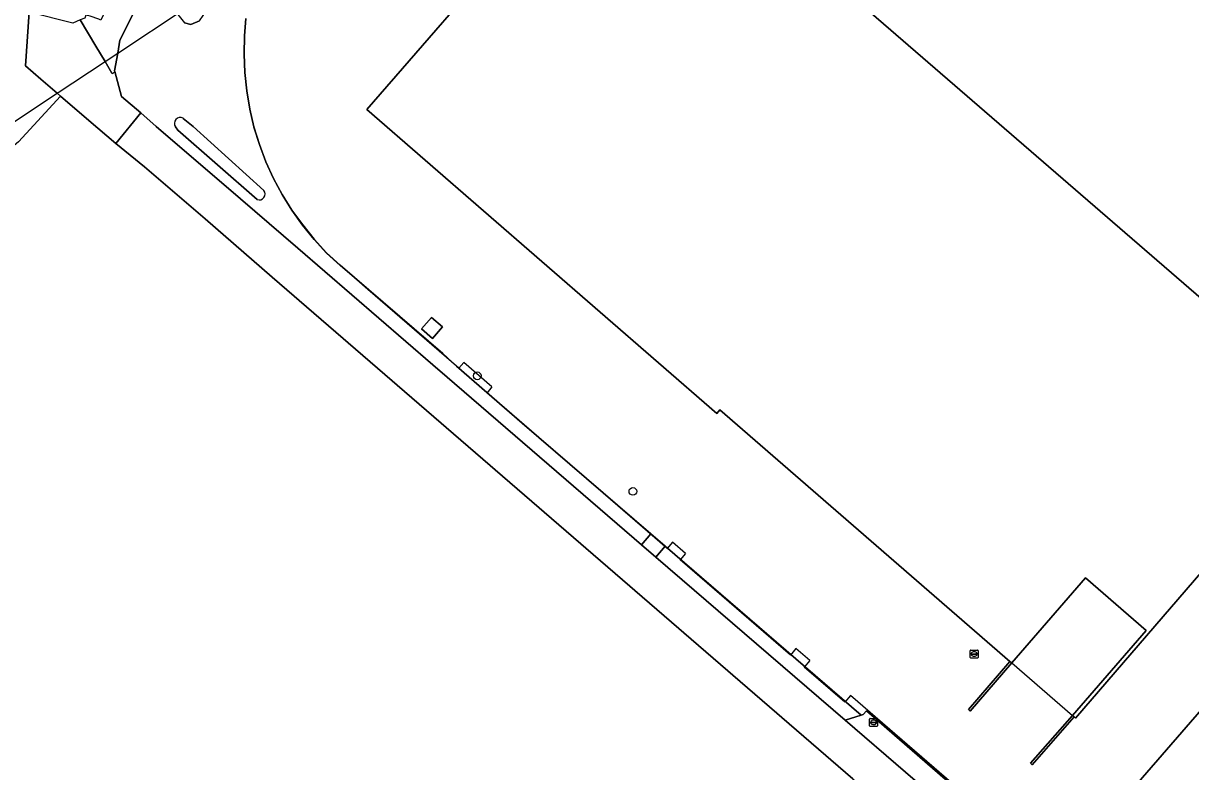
# Model space of a CAD drawing. Extents: x 156141 to 158132, y 385651 to 388333.
# Drawn here: x 156315.4 to 156462.7, y 387271.6 to 387366.1 of the extents above; entities that cross this region are included whole.
import ezdxf

# ---------------------------------------------------------------- set-up
doc = ezdxf.new("R2010")
doc.units = 0
for name, color, linetype in [('IMGEO_Berm_onverhard', 7, 'Continuous'), ('IMGEO_Boom', 7, 'Continuous'), ('IMGEO_Bouwland', 7, 'Continuous'), ('IMGEO_Duiker', 7, 'Continuous'), ('IMGEO_Erf', 7, 'Continuous'), ('IMGEO_Fietspad_open', 7, 'Continuous'), ('IMGEO_Grasland_agrarisch', 7, 'Continuous'), ('IMGEO_Groenvoorziening', 7, 'Continuous'), ('IMGEO_Hek', 7, 'Continuous'), ('IMGEO_Kolk', 7, 'Continuous'), ('IMGEO_Lage_trafo', 7, 'Continuous'), ('IMGEO_Muur', 7, 'Continuous'), ('IMGEO_Oever', 7, 'Continuous'), ('IMGEO_Pand', 7, 'Continuous'), ('IMGEO_Pand_overbouw', 7, 'Continuous'), ('IMGEO_Rijbaan_lokaal_gesloten', 7, 'Continuous'), ('IMGEO_Rijbaan_lokaal_open', 7, 'Continuous'), ('IMGEO_Rioolput', 7, 'Continuous'), ('IMGEO_Voetpad_open', 7, 'Continuous'), ('IMGEO_Waterloop', 7, 'Continuous')]:
    doc.layers.add(name, color=color, linetype=linetype)

msp = doc.modelspace()

# ---------------------------------------------------------------- linework, layer by layer
at = {"layer": 'IMGEO_Berm_onverhard'}
msp.add_lwpolyline([(156396.37, 387300.08), (156395.19, 387298.72), (156419.06, 387278.12), (156421.09, 387278.78)], close=True, dxfattribs=at)
at = {"layer": 'IMGEO_Boom'}
for centre in [(156372.64, 387321.6), (156392.28, 387307.01)]:
    msp.add_circle(centre, 0.489, dxfattribs=at)
at = {"layer": 'IMGEO_Bouwland'}
msp.add_lwpolyline([(156420.04, 387270.72), (156346.77, 387334.07), (156338.29, 387341.43), (156330.65, 387347.98), (156327.05, 387350.93), (156323.64, 387353.85), (156320.06, 387356.92), (156314.77, 387351.15), (156312.8, 387349.49), (156303.17, 387340.79), (156297.87, 387335.47), (156289.11, 387327.51), (156281.29, 387320.18), (156271.96, 387311.16), (156265.52, 387305.48), (156267.91, 387294.21), (156273.62, 387258.67)], dxfattribs=at)
at = {"layer": 'IMGEO_Duiker'}
msp.add_lwpolyline([(156313.6, 387353.29), (156319.64, 387357.28), (156325.67, 387361.26), (156327.27, 387362.32), (156335.66, 387367.87)], dxfattribs=at)
at = {"layer": 'IMGEO_Erf'}
for points in [[(156481.08, 387316.61), (156448.14, 387278.37), (156447.95, 387278.54), (156442.68, 387272.5), (156442.47, 387272.7), (156447.73, 387278.73), (156457.03, 387289.46), (156449.39, 387296.09), (156440.09, 387285.36), (156434.82, 387279.28), (156434.63, 387279.46), (156439.86, 387285.56), (156403.26, 387317.31), (156402.86, 387316.84), (156358.72, 387355.23), (156378.1, 387377.58)], [(156343.44, 387366.71), (156343.27, 387364.52), (156343.23, 387362.2), (156343.31, 387359.89), (156343.57, 387357.58), (156343.95, 387355.28), (156344.46, 387353.02), (156345.17, 387350.8), (156345.97, 387348.63), (156346.93, 387346.52), (156348.03, 387344.49), (156349.26, 387342.52), (156350.62, 387340.64), (156352.07, 387338.84), (156353.61, 387337.11), (156355.33, 387335.56), (156368.28, 387324.4), (156370.03, 387322.84), (156378.31, 387315.64), (156394.56, 387301.64), (156396.37, 387300.08), (156421.09, 387278.78), (156421.32, 387278.85), (156421.75, 387279.31), (156442.58, 387261.23)], [(156445.27, 387257.85), (156489.69, 387309.07)]]:
    msp.add_lwpolyline(points, dxfattribs=at)
msp.add_lwpolyline([(156366.99, 387326.32), (156365.61, 387327.52), (156366.87, 387328.97), (156368.24, 387327.79)], close=True, dxfattribs=at)
at = {"layer": 'IMGEO_Fietspad_open'}
msp.add_lwpolyline([(156330.04, 387368.91), (156327.18, 387370.88), (156326.23, 387368.77), (156325.16, 387366.49), (156324.87, 387366.61), (156323.79, 387366.99), (156323.24, 387367.13), (156323.12, 387366.76), (156322.53, 387366.52), (156324.5, 387363.22), (156325.67, 387361.26), (156326.55, 387359.79), (156326.59, 387359.8), (156326.66, 387359.75), (156326.89, 387360), (156326.87, 387360.09), (156327.27, 387362.32), (156327.55, 387363.95)], close=True, dxfattribs=at)
at = {"layer": 'IMGEO_Grasland_agrarisch'}
for points in [[(156463.6, 387492.95), (156455.54, 387485.25), (156446.32, 387476.51), (156445.19, 387475.47), (156439.58, 387470.08), (156436.71, 387467.54), (156430.52, 387461.65), (156398.53, 387431.64), (156427.15, 387402.46), (156411.67, 387387.03), (156406.21, 387381.37), (156481.08, 387316.61)], [(156489.69, 387309.07), (156445.27, 387257.85)]]:
    msp.add_lwpolyline(points, dxfattribs=at)
at = {"layer": 'IMGEO_Groenvoorziening'}
for points in [[(156330.04, 387368.91), (156327.55, 387363.95), (156327.27, 387362.32), (156326.87, 387360.09), (156326.89, 387360), (156327.77, 387356.84), (156330.17, 387354.8), (156332.12, 387353.09), (156342.75, 387343.95), (156350, 387337.73), (156367.05, 387322.99), (156368.83, 387321.45), (156393.38, 387300.27), (156394.56, 387301.64), (156378.31, 387315.64), (156370.03, 387322.84), (156368.28, 387324.4), (156355.33, 387335.56), (156353.61, 387337.11), (156352.07, 387338.84), (156350.62, 387340.64), (156349.26, 387342.52), (156348.03, 387344.49), (156346.93, 387346.52), (156345.97, 387348.63), (156345.17, 387350.8), (156344.46, 387353.02), (156343.95, 387355.28), (156343.57, 387357.58), (156343.31, 387359.89), (156343.23, 387362.2), (156343.27, 387364.52), (156343.44, 387366.71)], [(156314.77, 387351.15), (156320.06, 387356.92), (156319.64, 387357.28), (156317.59, 387359.04), (156315.64, 387360.73), (156316.08, 387367.49)], [(156337.58, 387366.42), (156336.49, 387365.93), (156335.71, 387366.15)], [(156335.52, 387354.1), (156336.81, 387353.06), (156345.73, 387345)], [(156344.87, 387343.84), (156334.88, 387352.63), (156334.55, 387353.03)]]:
    msp.add_lwpolyline(points, dxfattribs=at)
for centre, radius, start, end in [((156335.16, 387353.46), 0.742, 60.419, 215.2359), ((156345.11, 387344.56), 0.761, 251.3521, 35.8725)]:
    msp.add_arc(centre, radius, start, end, dxfattribs=at)
at = {"layer": 'IMGEO_Hek'}
for points in [[(156358.83, 387332.51), (156357.09, 387334.02), (156355.33, 387335.54), (156353.62, 387337.1), (156352.07, 387338.82), (156350.61, 387340.61), (156349.25, 387342.51), (156348.02, 387344.48), (156346.92, 387346.51), (156345.95, 387348.61), (156345.15, 387350.8), (156344.44, 387353)], [(156370.3, 387322.57), (156358.83, 387332.51)], [(156370.93, 387323.28), (156370.3, 387322.57)], [(156374.5, 387320.2), (156370.93, 387323.28)], [(156374.5, 387320.2), (156373.89, 387319.46)], [(156396.61, 387299.8), (156373.89, 387319.46)], [(156489.69, 387309.07), (156445.19, 387257.75), (156443.25, 387259.48), (156443.95, 387260.28), (156419.73, 387281.24), (156419.01, 387280.41)], [(156397.27, 387300.59), (156396.61, 387299.8)], [(156398.91, 387299.17), (156397.27, 387300.59)], [(156398.91, 387299.17), (156398.25, 387298.38)], [(156412.17, 387286.33), (156398.25, 387298.38)], [(156412.85, 387287.17), (156412.17, 387286.33)], [(156414.6, 387285.66), (156412.85, 387287.17)], [(156414.6, 387285.66), (156413.91, 387284.82)], [(156419.01, 387280.41), (156413.91, 387284.82)]]:
    msp.add_lwpolyline(points, dxfattribs=at)
at = {"layer": 'IMGEO_Kolk'}
for p, q in [((156422.15, 387277.42), (156422.15, 387278.27)), ((156422.22, 387278.35), (156423.08, 387278.35)), ((156423.15, 387278.27), (156423.15, 387277.42)), ((156423.08, 387277.35), (156422.22, 387277.35)), ((156422.41, 387277.84), (156422.41, 387277.85)), ((156422.45, 387277.89), (156422.85, 387277.89)), ((156422.85, 387277.8), (156422.45, 387277.8)), ((156422.66, 387277.57), (156422.63, 387277.57)), ((156422.64, 387278.13), (156422.66, 387278.13)), ((156422.89, 387277.85), (156422.89, 387277.84))]:
    msp.add_line(p, q, dxfattribs=at)
for points in [[(156422.15, 387277.42), (156422.15, 387278.27)], [(156422.22, 387278.35), (156423.08, 387278.35)], [(156423.15, 387278.27), (156423.15, 387277.42)], [(156423.08, 387277.35), (156422.22, 387277.35)]]:
    msp.add_lwpolyline(points, dxfattribs=at)
for centre, radius, start, end in [((156422.23, 387278.27), 0.0765, 91.552, 178.448), ((156422.23, 387278.27), 0.0765, 91.552, 178.448), ((156423.07, 387278.27), 0.0765, 1.552, 88.448), ((156423.07, 387278.27), 0.0765, 1.552, 88.448), ((156422.23, 387277.42), 0.0765, 181.552, 268.448), ((156422.23, 387277.42), 0.0765, 181.552, 268.448), ((156422.45, 387277.85), 0.0403, 85.8775, 175.7526), ((156422.44, 387277.84), 0.0366, 178.938, 274.7102), ((156422.85, 387277.85), 0.0386, 1.7309, 96.639), ((156422.85, 387277.85), 0.043, 264.8664, 352.4533), ((156423.07, 387277.42), 0.0765, 271.552, 358.448), ((156423.07, 387277.42), 0.0765, 271.552, 358.448)]:
    msp.add_arc(centre, radius, start, end, dxfattribs=at)
for centre, major_axis, ratio, start_param, end_param in [((156422.64, 387277.85), (-0.387, 0.002), 0.722429, 4.712389, 7.853982), ((156422.66, 387277.85), (-0.39, 0.002), 0.717154, 1.570796, 4.712389)]:
    msp.add_ellipse(centre, major_axis=major_axis, ratio=ratio, start_param=start_param, end_param=end_param, dxfattribs=at)
at = {"layer": 'IMGEO_Lage_trafo'}
msp.add_lwpolyline([(156366.99, 387326.32), (156368.24, 387327.79), (156366.87, 387328.97), (156365.61, 387327.52)], close=True, dxfattribs=at)
at = {"layer": 'IMGEO_Muur'}
for points in [[(156440.09, 387285.36), (156439.86, 387285.56), (156434.63, 387279.46), (156434.82, 387279.28)], [(156447.95, 387278.54), (156447.73, 387278.73), (156442.47, 387272.7), (156442.68, 387272.5)]]:
    msp.add_lwpolyline(points, close=True, dxfattribs=at)
at = {"layer": 'IMGEO_Oever'}
msp.add_lwpolyline([(156335.86, 387368.57), (156341.41, 387376.22), (156339.69, 387377.73), (156336.13, 387373.11), (156334.21, 387370.16), (156334.18, 387369.06), (156334.67, 387367.43), (156335.71, 387366.15), (156336.49, 387365.93), (156337.58, 387366.42), (156338.52, 387367.75), (156339.81, 387370.21), (156342.06, 387373.48), (156343.05, 387374.77), (156342.11, 387375.61), (156341.03, 387374.15), (156336.52, 387368.13)], dxfattribs=at)
at = {"layer": 'IMGEO_Pand'}
msp.add_lwpolyline([(156447.95, 387278.54), (156448.14, 387278.37), (156481.08, 387316.61), (156406.21, 387381.37), (156404.58, 387382.78), (156403.64, 387383.6), (156404.05, 387384.08), (156392.45, 387394.11), (156382.42, 387382.6), (156382.88, 387382.21), (156381.87, 387381.05), (156380.2, 387382.51), (156377.09, 387378.89), (156378.77, 387377.43), (156378.55, 387377.18), (156378.1, 387377.58), (156358.72, 387355.23), (156402.86, 387316.84), (156403.26, 387317.31), (156439.86, 387285.56), (156440.09, 387285.36), (156449.39, 387296.09), (156457.03, 387289.46), (156447.73, 387278.73)], close=True, dxfattribs=at)
at = {"layer": 'IMGEO_Pand_overbouw'}
msp.add_lwpolyline([(156457.03, 387289.46), (156449.39, 387296.09), (156440.09, 387285.36), (156447.73, 387278.73)], close=True, dxfattribs=at)
at = {"layer": 'IMGEO_Rijbaan_lokaal_gesloten'}
for points in [[(156395.19, 387298.72), (156393.38, 387300.27), (156368.83, 387321.45), (156367.05, 387322.99), (156350, 387337.73), (156342.75, 387343.95), (156332.12, 387353.09), (156330.17, 387354.8), (156327.05, 387350.93), (156330.65, 387347.98), (156338.29, 387341.43), (156346.77, 387334.07), (156420.04, 387270.72), (156510.36, 387192.76), (156550.51, 387158.11), (156556.38, 387152.93)], [(156583.08, 387112.85), (156582.9, 387113.2), (156580.23, 387118.69), (156577.9, 387124.05), (156577.65, 387124.61), (156572.76, 387136.51), (156571.61, 387139.46), (156572.35, 387140.15), (156570.41, 387141.92), (156572.52, 387144.73), (156567.88, 387148.86), (156564.22, 387152.44), (156553.74, 387161.94), (156536.86, 387176.5), (156531.73, 387180.93), (156531.35, 387181.26), (156524.83, 387186.88), (156513.6, 387196.57), (156454.46, 387247.59), (156447.68, 387253.43), (156441.89, 387258.43), (156419.06, 387278.12), (156395.19, 387298.72)]]:
    msp.add_lwpolyline(points, dxfattribs=at)
at = {"layer": 'IMGEO_Rijbaan_lokaal_open'}
for points in [[(156326.89, 387360), (156326.66, 387359.75), (156326.59, 387359.8), (156326.55, 387359.79), (156325.67, 387361.26), (156324.5, 387363.22), (156322.53, 387366.52), (156321.62, 387366.13), (156316.08, 387367.49), (156315.64, 387360.73), (156317.59, 387359.04), (156319.64, 387357.28), (156320.06, 387356.92), (156323.64, 387353.85), (156327.05, 387350.93), (156330.17, 387354.8), (156327.77, 387356.84)], [(156421.09, 387278.78), (156419.06, 387278.12), (156441.89, 387258.43), (156442.18, 387260.52), (156442.21, 387260.75), (156442.58, 387261.23), (156421.75, 387279.31), (156421.32, 387278.85)]]:
    msp.add_lwpolyline(points, close=True, dxfattribs=at)
at = {"layer": 'IMGEO_Rioolput'}
for p, q in [((156434.85, 387286.05), (156434.85, 387286.91)), ((156434.92, 387286.98), (156435.77, 387286.98)), ((156435.77, 387285.98), (156434.92, 387285.98)), ((156435.1, 387286.47), (156435.1, 387286.49)), ((156435.54, 387286.44), (156435.14, 387286.44)), ((156435.15, 387286.52), (156435.55, 387286.52)), ((156435.33, 387286.76), (156435.36, 387286.76)), ((156435.36, 387286.2), (156435.33, 387286.2)), ((156435.59, 387286.49), (156435.59, 387286.47)), ((156435.85, 387286.91), (156435.85, 387286.05))]:
    msp.add_line(p, q, dxfattribs=at)
for points in [[(156434.85, 387286.05), (156434.85, 387286.91)], [(156434.92, 387286.98), (156435.77, 387286.98)], [(156435.77, 387285.98), (156434.92, 387285.98)], [(156435.85, 387286.91), (156435.85, 387286.05)]]:
    msp.add_lwpolyline(points, dxfattribs=at)
for centre, radius, start, end in [((156434.92, 387286.9), 0.0765, 91.552, 178.448), ((156434.92, 387286.9), 0.0765, 91.552, 178.448), ((156434.92, 387286.05), 0.0765, 181.552, 268.448), ((156434.92, 387286.05), 0.0765, 181.552, 268.448), ((156435.15, 387286.48), 0.0403, 85.8775, 175.7526), ((156435.14, 387286.47), 0.0366, 178.938, 274.7102), ((156435.55, 387286.48), 0.043, 264.8664, 352.4533), ((156435.55, 387286.48), 0.0386, 1.7309, 96.639), ((156435.77, 387286.9), 0.0765, 1.552, 88.448), ((156435.77, 387286.9), 0.0765, 1.552, 88.448), ((156435.77, 387286.05), 0.0765, 271.552, 358.448), ((156435.77, 387286.05), 0.0765, 271.552, 358.448)]:
    msp.add_arc(centre, radius, start, end, dxfattribs=at)
for centre, major_axis, ratio, start_param, end_param in [((156435.33, 387286.48), (-0.387, 0.002), 0.722429, 4.712389, 7.853982), ((156435.36, 387286.48), (-0.39, 0.002), 0.717154, 1.570796, 4.712389)]:
    msp.add_ellipse(centre, major_axis=major_axis, ratio=ratio, start_param=start_param, end_param=end_param, dxfattribs=at)
at = {"layer": 'IMGEO_Voetpad_open'}
msp.add_lwpolyline([(156394.56, 387301.64), (156393.38, 387300.27), (156395.19, 387298.72), (156396.37, 387300.08)], close=True, dxfattribs=at)
at = {"layer": 'IMGEO_Waterloop'}
for points in [[(156345.73, 387345), (156336.81, 387353.06), (156335.52, 387354.1)], [(156334.55, 387353.03), (156334.88, 387352.63)], [(156334.88, 387352.63), (156344.87, 387343.84)]]:
    msp.add_lwpolyline(points, dxfattribs=at)
for centre, radius, start, end in [((156335.16, 387353.46), 0.742, 60.419, 215.2359), ((156345.11, 387344.56), 0.761, 251.3521, 35.8725)]:
    msp.add_arc(centre, radius, start, end, dxfattribs=at)

doc.saveas('drawing.dxf')
